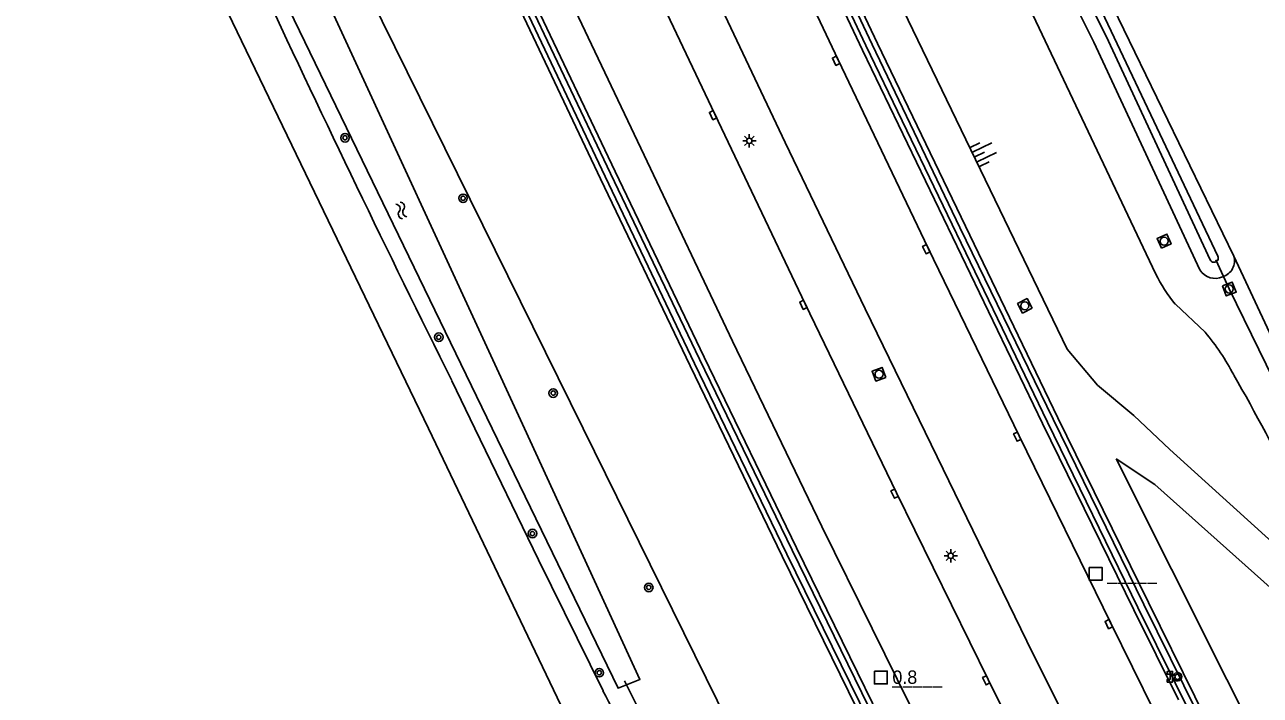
# Model space of a CAD drawing. Extents: x 135999 to 138000, y 396000 to 398501.
# Drawn here: x 137159 to 137274.5, y 397475.1 to 397537.7 of the extents above; entities that cross this region are included whole.
import ezdxf

# ---------------------------------------------------------------- set-up
doc = ezdxf.new("R2010")
doc.units = 0
for name, color, linetype in [('gg-knt-BGT kruinlijn', 7, 'Continuous'), ('gg-knt-bovenkant onderkant talud', 7, 'Continuous'), ('gg-knt-onverhard', 7, 'Continuous'), ('gg-knt-verharding', 7, 'Continuous'), ('gg-kntw-bovenkant insteek waterloop', 7, 'Continuous'), ('gg-kntw-waterlijn', 7, 'Continuous'), ('gg-kwrk-duiker nz buis', 7, 'Continuous'), ('gg-kwrk-kunstwerk', 7, 'Continuous'), ('gt-anno-nummer hm paal', 7, 'Continuous'), ('gt-grn-groengrens', 7, 'Continuous'), ('gt-symb-boom', 7, 'Continuous'), ('gt-symb-hm paal', 7, 'Continuous'), ('gt-symb-kolk', 7, 'Continuous'), ('gt-symb-lichtmast', 7, 'Continuous'), ('gt-symb-rioolschacht', 7, 'Continuous'), ('gt-symb-talud symbool', 7, 'Continuous'), ('gt-symb-vulpunt droge blusleiding', 7, 'Continuous'), ('gt-symb-watersymbool', 7, 'Continuous')]:
    doc.layers.add(name, color=color, linetype=linetype)

# ---------------------------------------------------------------- blocks, each defined once
blk = doc.blocks.new('gt0-KOLK')
at = {"layer": 'gt-symb-kolk'}
blk.add_lwpolyline([(0, 0), (0.38, 0), (0.38, 0.4), (-0.38, 0.4), (-0.38, 0), (0, 0)], dxfattribs=at)
blk = doc.blocks.new('gt0-RS')
at = {"layer": 'gt-symb-rioolschacht'}
blk.add_lwpolyline([(-0.5, -0.5), (0.5, -0.5), (0.5, 0.5), (-0.5, 0.5)], close=True, dxfattribs=at)
blk.add_circle((0, 0), 0.375, dxfattribs=at)
blk = doc.blocks.new('gt0-HMpaal')
at = {"layer": 'gt-symb-hm paal'}
blk.add_lwpolyline([(-0.6, 0.6), (0.6, 0.6), (0.6, -0.6), (-0.6, -0.6)], close=True, dxfattribs=at)
blk = doc.blocks.new('gt0-LMAST')
at = {"layer": 'gt-symb-lichtmast'}
for p, q in [((-0.18, 0.17), (-0.45, 0.44)), ((-0.01, 0.25), (-0.01, 0.62)), ((0.17, 0.17), (0.44, 0.44)), ((-0.26, 0), (-0.63, 0)), ((-0.18, -0.18), (-0.45, -0.45)), ((-0.01, -0.25), (-0.01, -0.63)), ((0.44, -0.45), (0.17, -0.18)), ((0.24, 0), (0.62, 0))]:
    blk.add_line(p, q, dxfattribs=at)
blk.add_circle((-0.01, 0), 0.25, dxfattribs=at)
blk = doc.blocks.new('gt0-TALUD_1')
at = {"layer": 'gt-symb-talud symbool'}
for p, q in [((-1, -1), (-1, 0)), ((-0.5, -2), (-0.5, 0)), ((0, -1), (0, 0)), ((0.5, -2), (0.5, 0)), ((1, -1), (1, 0))]:
    blk.add_line(p, q, dxfattribs=at)
blk = doc.blocks.new('gt0-VDB')
at = {"layer": 'gt-symb-vulpunt droge blusleiding'}
for p, q in [((0, 0.1), (0.08, 0.1)), ((0.08, -0.1), (0, -0.1))]:
    blk.add_line(p, q, dxfattribs=at)
blk.add_lwpolyline([(0, -0.1), (0, -0.5), (-0.49, -0.5), (-0.49, -0.25), (-0.24, -0.25), (-0.24, 0.25), (-0.49, 0.25), (-0.49, 0.5), (0, 0.5), (0, 0.1)], dxfattribs=at)
blk.add_circle((0.46, 0), 0.243, dxfattribs=at)
blk.add_arc((0.46, 0), 0.395, 195.1335, 164.8665, dxfattribs=at)
blk = doc.blocks.new('gt0-BOOM')
at = {"layer": 'gt-symb-boom'}
for radius in [0.4, 0.2]:
    blk.add_circle((0, 0), radius, dxfattribs=at)
blk = doc.blocks.new('gt0-WA')
at = {"layer": 'gt-symb-watersymbool'}
for centre, start, end in [((-0.32, 0.02), 28.0725, 151.9275), ((0.43, 0.42), 208.0725, 331.9275), ((-0.32, -0.43), 28.0725, 151.9275), ((0.43, -0.03), 208.0725, 331.9275)]:
    blk.add_arc(centre, 0.425, start, end, dxfattribs=at)

msp = doc.modelspace()

# ---------------------------------------------------------------- linework, layer by layer
at = {"layer": 'gg-knt-BGT kruinlijn'}
for points in [[(137282.84, 397482.79), (137266.02, 397498.03), (137262.68, 397501.21), (137259.29, 397504.04), (137256.45, 397507.43), (137238.86, 397543.81), (137225.1, 397572.83), (137212.57, 397599.99), (137200.04, 397627.56), (137198.1, 397628.35), (137195.52, 397628.64)], [(137261.03, 397497.17), (137292.08, 397435.23), (137306.63, 397406.77), (137324.44, 397373.14), (137337.77, 397347.96), (137353.49, 397318.65), (137370.17, 397288.22), (137389.63, 397253.66), (137397.32, 397240.52), (137397.18, 397238.8), (137394.56, 397237.45)]]:
    msp.add_lwpolyline(points, dxfattribs=at)
at = {"layer": 'gg-knt-bovenkant onderkant talud'}
for p, q in [((137266.55, 397511.61), (137269.34, 397508.99)), ((137227.85, 397466.26), (137211.21, 397500))]:
    msp.add_line(p, q, dxfattribs=at)
for points in [[(137211.21, 397500), (137188.92, 397545.23), (137159.82, 397611.34)], [(137237.91, 397569.56), (137252.96, 397539.27), (137264.71, 397514.48)], [(137404.11, 397245.06), (137397.77, 397256.6), (137382.08, 397285.26), (137365.64, 397315.94), (137350.3, 397345.32), (137333.16, 397377.55), (137319.99, 397403.64), (137303.3, 397435.68), (137300.48, 397441.38), (137287.19, 397468.64), (137285.41, 397473.61), (137283.01, 397477.49), (137280.63, 397480.46), (137264.62, 397494.75), (137261.03, 397497.17)]]:
    msp.add_lwpolyline(points, dxfattribs=at)
for centre, radius, start, end in [((137277.33, 397520.52), 13.99, 205.5708, 219.5726), ((137252.2, 397494.64), 22.35, 27.6184, 39.9536), ((137114.39, 397414.42), 181.79, 22.0892, 29.8838)]:
    msp.add_arc(centre, radius, start, end, dxfattribs=at)
at = {"layer": 'gg-knt-onverhard'}
msp.add_line((137198.95, 397504.47), (137201.09, 397500), dxfattribs=at)
for points in [[(137196.77, 397500), (137171.62, 397552.16), (137165.36, 397565.23)], [(137214.44, 397462.86), (137214.4, 397462.93), (137210.15, 397471.99), (137196.77, 397500)], [(137201.09, 397500), (137207.03, 397487.72), (137213.07, 397475.49)]]:
    msp.add_lwpolyline(points, dxfattribs=at)
for centre, radius, start, end in [((138541.79, 398173.67), 1500.35, 204.94383, 206.48912), ((137288.68, 397513.78), 84.76, 206.8591, 212.9986)]:
    msp.add_arc(centre, radius, start, end, dxfattribs=at)
at = {"layer": 'gg-knt-verharding'}
for points in [[(137305.33, 397401.19), (137305.62, 397401.34), (137290.19, 397431.42), (137281.44, 397448.69), (137272.71, 397466.15), (137264.03, 397483.74), (137255.57, 397500.99), (137238.73, 397535.98), (137230.29, 397553.81), (137222.04, 397571.39), (137213.84, 397589.19), (137205.01, 397608.46), (137196.02, 397628.27), (137195.74, 397628.15)], [(137257.53, 397470.36), (137252.68, 397480.11), (137237.57, 397511.2), (137230.09, 397526.74), (137222.75, 397542.28), (137215.48, 397557.68), (137211.41, 397566.35), (137203.14, 397584.3), (137188.45, 397616.43), (137183.89, 397626.75)], [(137179.26, 397625.05), (137181.5, 397620.13), (137190.6, 397600.03), (137207.07, 397564.22), (137215.17, 397546.98), (137223.53, 397529.37), (137231.97, 397511.64), (137240.49, 397494), (137249.06, 397476.55), (137252.82, 397468.96)], [(137196.8, 397622.79), (137203.28, 397608.65), (137212.49, 397588.45), (137220.68, 397570.72), (137228.96, 397553.04), (137237.32, 397535.38), (137254.14, 397500.48), (137262.68, 397483.06), (137266.83, 397474.63)], [(137172.1, 397622.42), (137181.31, 397601.95), (137200.46, 397560.31), (137208.32, 397543.64), (137216.9, 397525.55), (137225.18, 397508.16), (137233.53, 397490.84), (137242.92, 397471.78)], [(137194.55, 397621.78), (137202.15, 397605.2), (137210.24, 397587.47), (137218.41, 397569.82), (137226.69, 397552.13), (137235.03, 397534.45), (137243.46, 397516.85), (137251.96, 397499.32), (137260.51, 397481.8), (137264.57, 397473.59)], [(137238.9, 397469.52), (137238.31, 397470.71), (137229.81, 397488.05), (137221.2, 397505.86), (137212.83, 397523.35), (137204.24, 397541.49), (137196.34, 397558.34), (137187.93, 397576.55), (137181.22, 397591.25), (137170.48, 397614.99), (137169.2, 397617.96), (137169.51, 397618.1)], [(137240.23, 397470.27), (137239.68, 397471.39), (137231.15, 397488.84), (137222.53, 397506.67), (137214.22, 397524.02), (137205.59, 397542.16), (137197.77, 397558.95), (137189.22, 397577.45), (137182.45, 397592.23), (137171.59, 397616.22), (137170.58, 397618.57), (137170.06, 397618.34)]]:
    msp.add_lwpolyline(points, dxfattribs=at)
at = {"layer": 'gg-kntw-bovenkant insteek waterloop'}
for points in [[(137272.02, 397516.12), (137258.66, 397543.7), (137243.54, 397576.11), (137229.01, 397607.05), (137215.17, 397637.18)], [(137161.35, 397597.92), (137185.72, 397543.47), (137205.72, 397500)], [(137202.72, 397500), (137182.28, 397542.23), (137159.03, 397596.24)], [(137243.76, 397566.49), (137258.92, 397536.11), (137268.85, 397514.82)], [(137205.72, 397500), (137216.52, 397476.55), (137214.47, 397475.72), (137202.72, 397500)]]:
    msp.add_lwpolyline(points, dxfattribs=at)
for centre, radius, start, end in [((137270.53, 397515.68), 1.55, 286.542, 16.7612), ((137270.26, 397515.69), 1.66, 211.7186, 295.3479)]:
    msp.add_arc(centre, radius, start, end, dxfattribs=at)
at = {"layer": 'gg-kntw-waterlijn'}
for points in [[(137270.52, 397516.11), (137257.68, 397543.23), (137242.43, 397575.25), (137227.8, 397606.38), (137213.9, 397636.6), (137212.87, 397636.09)], [(137230.8, 397596.97), (137244.9, 397567.06), (137260.07, 397536.66), (137269.81, 397515.78)]]:
    msp.add_lwpolyline(points, dxfattribs=at)
msp.add_arc((137270.17, 397515.93), 0.392, 203.5005, 26.6216, dxfattribs=at)
at = {"layer": 'gg-kwrk-duiker nz buis'}
for p, q in [((137270.32, 397515.78), (137271.59, 397513.04)), ((137271.59, 397513.04), (137288.75, 397477.82)), ((137222.2, 397462.21), (137215.09, 397476.41))]:
    msp.add_line(p, q, dxfattribs=at)
at = {"layer": 'gg-kwrk-kunstwerk'}
for points in [[(137195.01, 397627.82), (137203.9, 397608.33), (137212.91, 397588.67), (137221.13, 397570.92), (137229.12, 397553.83), (137237.63, 397535.79), (137254.59, 397500.59), (137263.05, 397483.27), (137271.77, 397465.67), (137280.54, 397448.12), (137289.24, 397430.91), (137304.63, 397400.81)], [(137305.33, 397401.19), (137289.95, 397431.28), (137289.77, 397431.18), (137281.07, 397448.39), (137272.3, 397465.94), (137263.59, 397483.54), (137255.12, 397500.86), (137246.42, 397518.8), (137238.23, 397535.91), (137229.64, 397554.05), (137221.65, 397571.19), (137213.41, 397588.97), (137204.57, 397608.27), (137195.54, 397628.06), (137195.74, 397628.15)], [(137322.23, 397309.75), (137301.32, 397348.58), (137283.05, 397383.34), (137274.39, 397400.06), (137264.93, 397418.53), (137256.05, 397436.07), (137247.32, 397453.51), (137238.71, 397470.98), (137230.26, 397488.26), (137221.63, 397506.09), (137213.27, 397523.57), (137204.65, 397541.74), (137196.75, 397558.5), (137188.27, 397576.71), (137181.55, 397591.36), (137169.51, 397618.1)], [(137322.75, 397310.05), (137301.85, 397348.87), (137283.54, 397383.66), (137274.9, 397400.34), (137265.47, 397418.78), (137256.53, 397436.46), (137247.93, 397453.6), (137239.21, 397471.28), (137230.74, 397488.64), (137222.09, 397506.47), (137213.78, 397523.85), (137205.12, 397542.06), (137197.32, 397558.72), (137188.74, 397577.1), (137181.96, 397591.92), (137170.06, 397618.34)]]:
    msp.add_lwpolyline(points, dxfattribs=at)
at = {"layer": 'gt-grn-groengrens'}
msp.add_line((137287.54, 397482.69), (137272.02, 397516.12), dxfattribs=at)

# ---------------------------------------------------------------- block references
at = {"layer": 'gt-symb-boom'}
for p in [(137188.96, 397527.18), (137199.99, 397521.52), (137197.72, 397508.53), (137208.42, 397503.31), (137206.47, 397490.18), (137217.34, 397485.14), (137212.72, 397477.17)]:
    msp.add_blockref('gt0-BOOM', p, dxfattribs=at)
at = {"layer": 'gt-symb-hm paal'}
for p in [(137259.1, 397486.42), (137239.03, 397476.73)]:
    msp.add_blockref('gt0-HMpaal', p, dxfattribs=at)
at = {"layer": 'gt-symb-kolk'}
for p, rotation in [((137235.03, 397534.45), 115.28348017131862), ((137223.53, 397529.37), 115.41160072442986), ((137243.46, 397516.85), 115.59142414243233), ((137231.97, 397511.64), 115.46334506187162), ((137251.96, 397499.32), 115.84761021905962), ((137240.49, 397494), 115.79602649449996), ((137260.51, 397481.8), 116.0271986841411), ((137249.06, 397476.55), 116.15525375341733)]:
    msp.add_blockref('gt0-KOLK', p, dxfattribs=dict(at, rotation=rotation))
at = {"layer": 'gt-symb-lichtmast'}
for p in [(137226.75, 397526.89), (137245.57, 397488.1)]:
    msp.add_blockref('gt0-LMAST', p, dxfattribs=at)
at = {"layer": 'gt-symb-rioolschacht'}
for p, rotation in [((137265.5, 397517.51), 23.51455667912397), ((137271.59, 397513.04), -68.6456226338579), ((137252.48, 397511.47), 117.59036953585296), ((137238.86, 397505.07), 110.97171056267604)]:
    msp.add_blockref('gt0-RS', p, dxfattribs=dict(at, rotation=rotation))
at = {"layer": 'gt-symb-talud symbool', "xscale": 1.000001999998, "yscale": 1.000001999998, "rotation": 116.1038249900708}
msp.add_blockref('gt0-TALUD_1', (137247.82, 397525.38), dxfattribs=at)
at = {"layer": 'gt-symb-vulpunt droge blusleiding'}
msp.add_blockref('gt0-VDB', (137266.29, 397476.79), dxfattribs=at)
at = {"layer": 'gt-symb-watersymbool', "rotation": -65.10079947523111}
msp.add_blockref('gt0-WA', (137194.21, 397520.43), dxfattribs=at)

# ---------------------------------------------------------------- texts
at = {"layer": 'gt-anno-nummer hm paal'}
msp.add_text('0.8', height=1.25, dxfattribs=at).set_placement((137240.11, 397476.13))
at = {"layer": 'gt-symb-hm paal'}
for p in [(137260.18, 397485.82), (137240.11, 397476.13)]:
    msp.add_text('_____', height=1.25, dxfattribs=at).set_placement(p)

doc.saveas('drawing.dxf')
